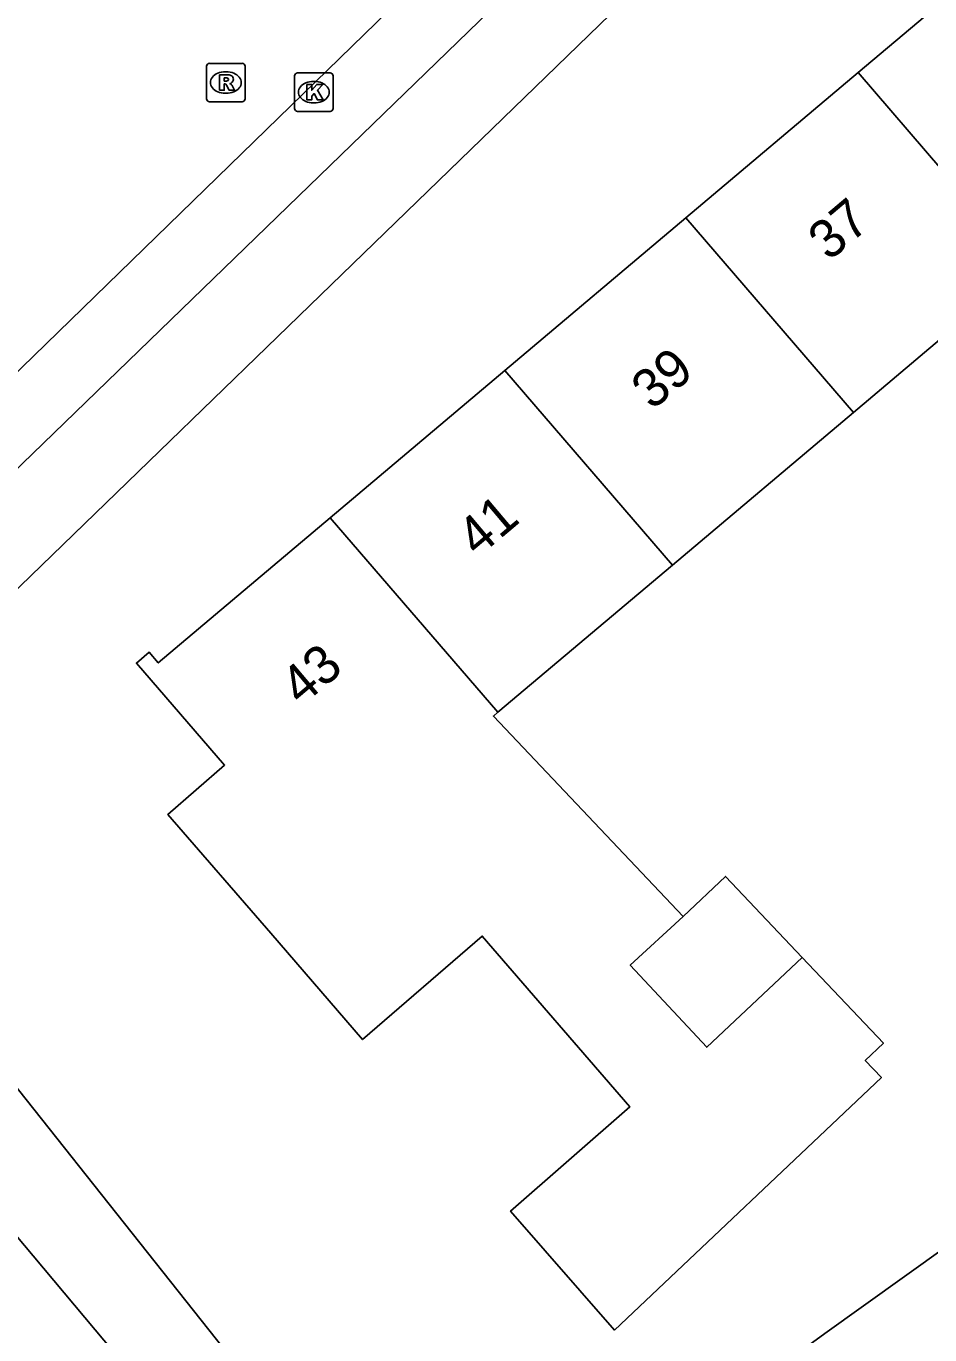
# Model space of a CAD drawing. Extents: x 157466 to 158888, y 383063 to 384677.
# Drawn here: x 157935.66 to 157959.2, y 383582.52 to 383616.61 of the extents above; entities that cross this region are included whole.
import ezdxf

# ---------------------------------------------------------------- set-up
doc = ezdxf.new("R2010")
doc.units = 0
for name, color, linetype in [('IMGEO_Kolk', 7, 'Continuous'), ('IMGEO_Pand', 7, 'Continuous'), ('IMGEO_Pand_nummerreeks', 7, 'Continuous'), ('IMGEO_Rijbaan_lokaal_open', 7, 'Continuous'), ('IMGEO_Rioolput', 7, 'Continuous'), ('IMGEO_Voetpad_open', 7, 'Continuous')]:
    doc.layers.add(name, color=color, linetype=linetype)

msp = doc.modelspace()

# ---------------------------------------------------------------- linework, layer by layer
at = {"layer": 'IMGEO_Kolk'}
for p, q in [((157942.65, 383614.466), (157942.65, 383615.318)), ((157942.725, 383615.392), (157943.577, 383615.392)), ((157943.651, 383615.318), (157943.651, 383614.466)), ((157943.138, 383615.172), (157943.163, 383615.172)), ((157943.161, 383614.612), (157943.136, 383614.612)), ((157943.577, 383614.392), (157942.725, 383614.392))]:
    msp.add_line(p, q, dxfattribs=at)
for points in [[(157942.65, 383614.466), (157942.65, 383615.318)], [(157942.725, 383615.392), (157943.577, 383615.392)], [(157943.651, 383615.318), (157943.651, 383614.466)], [(157942.971, 383615.092), (157943.094, 383615.092), (157943.094, 383614.941), (157943.224, 383615.092), (157943.388, 383615.092), (157943.242, 383614.941), (157943.395, 383614.692), (157943.243, 383614.692), (157943.158, 383614.856), (157943.094, 383614.789), (157943.094, 383614.692), (157942.971, 383614.692), (157942.971, 383615.092)], [(157943.577, 383614.392), (157942.725, 383614.392)]]:
    msp.add_lwpolyline(points, dxfattribs=at)
for centre, start, end in [((157942.727, 383615.316), 91.552, 178.448), ((157942.727, 383615.316), 91.552, 178.448), ((157943.575, 383615.316), 1.552, 88.448), ((157943.575, 383615.316), 1.552, 88.448), ((157942.727, 383614.468), 181.552, 268.448), ((157942.727, 383614.468), 181.552, 268.448), ((157943.575, 383614.468), 271.552, 358.448), ((157943.575, 383614.468), 271.552, 358.448)]:
    msp.add_arc(centre, 0.0765, start, end, dxfattribs=at)
for centre, major_axis, ratio, start_param, end_param in [((157943.137, 383614.892), (-0.387, 0.002), 0.722429, 4.712389, 7.853982), ((157943.162, 383614.892), (-0.39, 0.002), 0.717154, 1.570796, 4.712389)]:
    msp.add_ellipse(centre, major_axis=major_axis, ratio=ratio, start_param=start_param, end_param=end_param, dxfattribs=at)
at = {"layer": 'IMGEO_Pand'}
for points in [[(157957.325, 383615.4), (157961.8, 383619.174)], [(157952.842, 383611.618), (157957.325, 383615.4)], [(157957.325, 383615.4), (157961.69, 383610.333)], [(157948.123, 383607.638), (157952.842, 383611.618)], [(157957.207, 383606.551), (157952.842, 383611.618)], [(157961.69, 383610.333), (157957.207, 383606.551)], [(157943.578, 383603.805), (157948.123, 383607.638)], [(157948.123, 383607.638), (157952.489, 383602.572)], [(157957.207, 383606.551), (157952.489, 383602.572)], [(157955.874, 383592.347), (157957.987, 383590.115), (157957.515, 383589.668), (157957.934, 383589.225), (157950.986, 383582.646), (157948.276, 383585.743), (157951.378, 383588.457), (157947.537, 383592.907), (157944.419, 383590.211), (157942.033, 383592.982), (157939.35, 383596.077), (157940.826, 383597.364), (157938.53, 383600.019), (157938.863, 383600.3), (157939.096, 383600.024), (157943.578, 383603.805)], [(157947.943, 383598.738), (157943.578, 383603.805)], [(157952.489, 383602.572), (157947.943, 383598.738)], [(157947.943, 383598.738), (157947.828, 383598.641), (157952.772, 383593.419)], [(157952.772, 383593.419), (157953.872, 383594.461), (157955.874, 383592.347)], [(157952.772, 383593.419), (157951.391, 383592.149), (157953.383, 383590.011), (157955.874, 383592.347)], [(157956.438, 383573.916), (157956.352, 383574.034), (157956.652, 383574.254), (157952.811, 383579.511), (157952.465, 383579.258), (157952.296, 383579.513), (157956.464, 383582.559), (157959.6, 383584.804), (157960.494, 383585.425), (157964.467, 383579.704), (157962.132, 383578.082)]]:
    msp.add_lwpolyline(points, dxfattribs=at)
at = {"layer": 'IMGEO_Rijbaan_lokaal_open'}
msp.add_lwpolyline([(157914.177, 383586.941), (157952.113, 383623.845)], dxfattribs=at)
at = {"layer": 'IMGEO_Rioolput'}
for p, q in [((157940.432, 383615.643), (157941.284, 383615.643)), ((157940.357, 383614.717), (157940.357, 383615.569)), ((157940.845, 383615.423), (157940.87, 383615.423)), ((157941.358, 383615.569), (157941.358, 383614.717)), ((157941.284, 383614.643), (157940.432, 383614.643)), ((157940.868, 383614.863), (157940.843, 383614.863))]:
    msp.add_line(p, q, dxfattribs=at)
for points in [[(157940.432, 383615.643), (157941.284, 383615.643)], [(157940.357, 383614.717), (157940.357, 383615.569)], [(157940.946, 383615.341), (157940.694, 383615.343), (157940.694, 383614.943)], [(157941.358, 383615.569), (157941.358, 383614.717)], [(157940.694, 383614.943), (157940.818, 383614.943), (157940.818, 383615.105), (157940.829, 383615.105)], [(157940.872, 383615.262), (157940.818, 383615.262), (157940.818, 383615.181)], [(157940.818, 383615.181), (157940.87, 383615.181)], [(157940.876, 383615.076), (157940.947, 383614.943), (157941.087, 383614.943), (157941.022, 383615.069)], [(157941.284, 383614.643), (157940.432, 383614.643)]]:
    msp.add_lwpolyline(points, dxfattribs=at)
for centre, radius, start, end in [((157940.434, 383615.567), 0.0765, 91.552, 178.448), ((157940.434, 383615.567), 0.0765, 91.552, 178.448), ((157941.282, 383615.567), 0.0765, 1.552, 88.448), ((157941.282, 383615.567), 0.0765, 1.552, 88.448), ((157940.945, 383615.231), 0.109, 350.3612, 89.416), ((157940.828, 383615.052), 0.0533, 26.0293, 88.6989), ((157940.854, 383615.37), 0.19, 274.7715, 282.9687), ((157940.878, 383615.166), 0.0964, 77.0061, 93.1865), ((157940.892, 383615.223), 0.0378, 276.6634, 79.6772), ((157940.943, 383615.231), 0.112, 277.5842, 350.9817), ((157940.927, 383615.016), 0.108, 29.5134, 73.7905), ((157940.434, 383614.719), 0.0765, 181.552, 268.448), ((157940.434, 383614.719), 0.0765, 181.552, 268.448), ((157941.282, 383614.719), 0.0765, 271.552, 358.448), ((157941.282, 383614.719), 0.0765, 271.552, 358.448)]:
    msp.add_arc(centre, radius, start, end, dxfattribs=at)
for centre, major_axis, ratio, start_param, end_param in [((157940.844, 383615.143), (-0.387, 0.002), 0.722429, 4.712389, 7.853982), ((157940.869, 383615.143), (-0.39, 0.002), 0.717154, 1.570796, 4.712389)]:
    msp.add_ellipse(centre, major_axis=major_axis, ratio=ratio, start_param=start_param, end_param=end_param, dxfattribs=at)
at = {"layer": 'IMGEO_Voetpad_open'}
for points in [[(157964.293, 383629.929), (157929.336, 383596.06)], [(157956.314, 383625.331), (157917.545, 383587.775)], [(157929.336, 383596.06), (157933.255, 383591.676), (157962.879, 383554.327), (157965.119, 383551.269), (157982.271, 383527.85), (157983.448, 383526.155)], [(157930.226, 383591.278), (157931.114, 383590.203), (157942.172, 383577.023), (157928.475, 383571.812)]]:
    msp.add_lwpolyline(points, dxfattribs=at)

# ---------------------------------------------------------------- texts
at = {"layer": 'IMGEO_Pand_nummerreeks'}
for s, rotation, p in [('37', 40.152, (157956.569, 383610.471)), ('39', 40.1443, (157951.965, 383606.588)), ('41', 40.1424, (157947.42, 383602.754)), ('43', 40.1529, (157942.822, 383598.876))]:
    msp.add_text(s, height=1, rotation=rotation, dxfattribs=at).set_placement(p)

doc.saveas('drawing.dxf')
